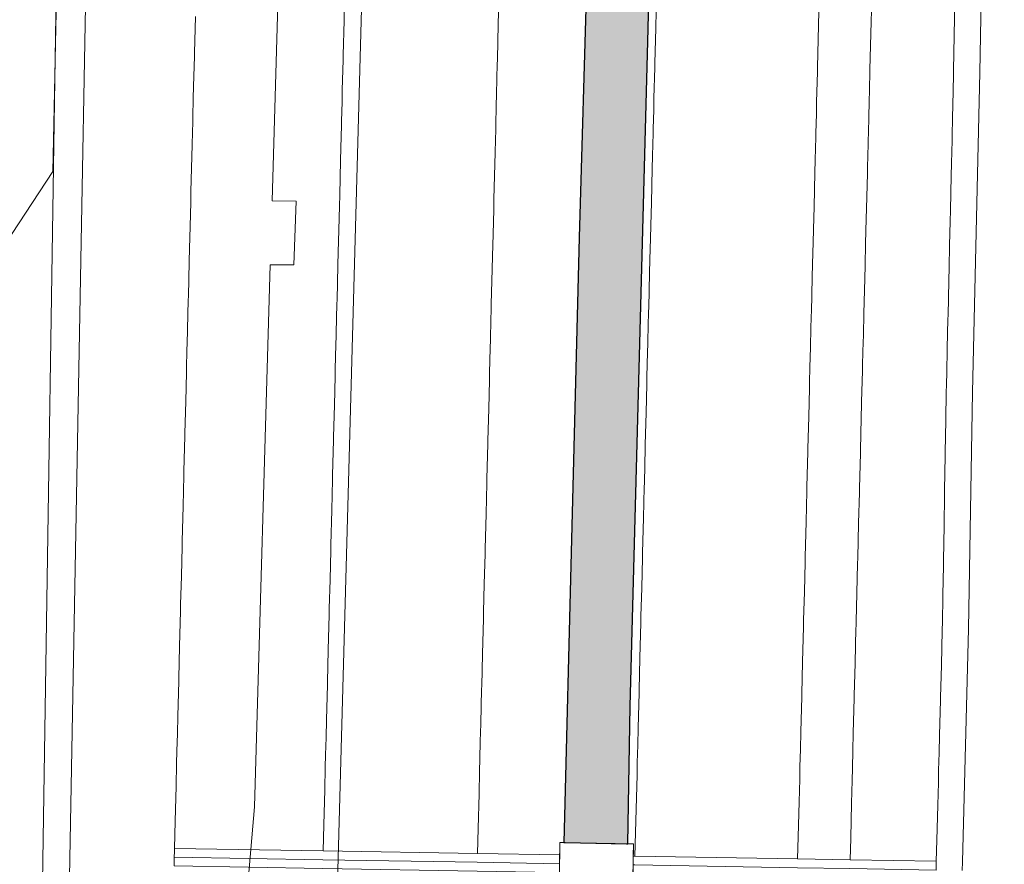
# Model space of a CAD drawing. Header units: metres. Extents: x 250001 to 257773, y 598992 to 609118.
# Tile 459 of 656: x 253811 to 253868, y 603712 to 603760. Entities that reach past the tile are written whole.
import ezdxf
from ezdxf.lldxf.tags import DXFTag

# ---------------------------------------------------------------- set-up
doc = ezdxf.new("R2010")
doc.units = ezdxf.units.M
for name, color, linetype, lineweight in [('B-WE-FV-GELEIDING_WILDROOSTER-GV', 252, 'Continuous', 18), ('B-WE-GR-GRAS-GV', 252, 'Continuous', 13), ('B-WE-GW-TALUD_KRUIN-G', 252, 'Continuous', 18), ('B-WE-IE-TERREINAFSCHEIDING_KUNSTMATIG_HEKWERK_RASTER-G', 252, 'IE-TERREINAFSCHEIDING-KUNSTMATIG', 18), ('B-WE-KG-GRENS_PERCEEL-G', 150, 'KG-PERCEEL', 18), ('B-WE-OG-WATER-GV', 252, 'Continuous', 18), ('B-WE-OG-WATER_SLOOT-GV', 252, 'Continuous', 18), ('B-WE-VH-VERHARDING_BETON-GV', 252, 'Continuous', 18), ('B-WE-VH-VERHARDING_GESLOTEN-GV', 252, 'Continuous', 18), ('B-WE-VH-VERHARDING_GRASBETONSTEEN-GV', 252, 'Continuous', 18), ('N-WE-VH-VERHARDING_ASFALT-A', 252, 'Continuous', 18), ('X-XX-AL-REFERENTIE-G', 7, 'Continuous', 18)]:
    doc.layers.add(name, color=color, linetype=linetype, lineweight=lineweight)
doc.layers.add('HULPLIJN', color=220, linetype='Continuous', plot=False)
doc.styles.get("Standard").update_dxf_attribs({"font": 'NLCS-ISO.ttf'})
doc.linetypes.add('IE-TERREINAFSCHEIDING-KUNSTMATIG', pattern='A,4,[82,NLCS.shx,S=0.75,R=90,X=0,Y=0],4,-2', length=10)
tags = doc.linetypes.add('KG-PERCEEL', pattern='A,5.5,-2,["P",Standard,S=1.8,R=0,X=-0.5,Y=-0.9],-2,5.5,-2,[5,NLCS.SHX,S=0.75,R=0,X=0,Y=0],-2', length=19).pattern_tags.tags
tags[6] = DXFTag(74, 10)

# ---------------------------------------------------------------- blocks, each defined once
blk = doc.blocks.new('BS2021-132-Xref-KAD-20210617')
at = {"layer": 'B-WE-KG-GRENS_PERCEEL-G', "flags": 128}
for points in [[(253823.066, 603694.22), (253824.846, 603714.819), (253825.742, 603745.812), (253827.078, 603745.812), (253827.218, 603749.437), (253825.846, 603749.462), (253827.756, 603815.568), (253827.88, 603817.7), (253828.81, 603854.54), (253829.44, 603887.65), (253830.8, 603925.15), (253830.92, 603939.77), (253836.27, 604122.77), (253836.41, 604125.016)], [(253753.404, 604104.425), (253748.43, 603845.03), (253745.06, 603833.22), (253755.3, 603830.53), (253753.95, 603822.22), (253807.638, 603861.302), (253807.142, 603826.279), (253805.42, 603825.9), (253805.48, 603807.61), (253814.45, 603805.9), (253813.32, 603751.15), (253809.01, 603744.61), (253809.48, 603688.858)], [(253829.319, 603700.791), (253838.25, 604026.06)]]:
    blk.add_lwpolyline(points, dxfattribs=at)
blk = doc.blocks.new('BS2021-132-Xref-BGT-GRIJS-20210617-aangepast')
at = {"layer": 'B-WE-FV-GELEIDING_WILDROOSTER-GV', "flags": 128}
blk.add_lwpolyline([(253842.297, 603712.783), (253842.255, 603710.283), (253846.455, 603710.211), (253846.497, 603712.711)], close=True, dxfattribs=at)
at = {"layer": 'B-WE-GR-GRAS-GV', "flags": 128}
for points in [[(253830.008, 603761.782), (253829.958, 603759.782), (253829.907, 603757.783), (253829.905, 603757.702), (253829.901, 603757.528), (253829.857, 603755.784), (253829.841, 603755.12), (253829.813, 603754.019), (253829.807, 603753.784), (253829.774, 603752.484), (253829.774, 603752.454), (253829.757, 603751.785), (253829.707, 603749.786), (253829.692, 603749.184), (253829.657, 603747.786), (253829.625, 603746.53), (253829.606, 603745.787), (253829.556, 603743.787), (253829.551, 603743.589), (253829.509, 603741.905), (253829.506, 603741.788), (253829.477, 603740.611), (253829.456, 603739.789), (253829.447, 603739.435), (253829.406, 603737.789), (253829.36, 603735.979), (253829.36, 603735.965), (253829.356, 603735.79), (253829.305, 603733.791), (253829.299, 603733.542), (253829.255, 603731.791), (253829.205, 603729.792), (253829.198, 603729.497), (253829.155, 603727.792), (253829.114, 603726.17), (253829.108, 603725.91), (253829.105, 603725.793), (253829.055, 603723.794), (253829.008, 603721.944), (253829.004, 603721.794), (253828.954, 603719.795), (253828.929, 603718.794), (253828.904, 603717.796), (253828.886, 603717.088), (253828.854, 603715.796), (253828.804, 603713.797), (253828.766, 603712.3), (253837.585, 603712.152), (253837.621, 603713.576), (253837.671, 603715.575), (253837.704, 603716.867), (253837.721, 603717.574), (253837.746, 603718.572), (253837.771, 603719.574), (253837.822, 603721.573), (253837.825, 603721.722), (253837.872, 603723.572), (253837.922, 603725.572), (253837.925, 603725.689), (253837.931, 603725.949), (253837.972, 603727.571), (253838.015, 603729.275), (253838.022, 603729.571), (253838.072, 603731.57), (253838.116, 603733.32), (253838.123, 603733.569), (253838.173, 603735.569), (253838.177, 603735.743), (253838.178, 603735.757), (253838.223, 603737.568), (253838.264, 603739.214), (253838.273, 603739.567), (253838.294, 603740.39), (253838.323, 603741.567), (253838.326, 603741.684), (253838.369, 603743.368), (253838.373, 603743.566), (253838.424, 603745.566), (253838.442, 603746.308), (253838.474, 603747.565), (253838.509, 603748.963), (253838.524, 603749.564), (253838.574, 603751.564), (253838.591, 603752.233), (253838.592, 603752.263), (253838.624, 603753.563), (253838.63, 603753.798), (253838.658, 603754.899), (253838.674, 603755.562), (253838.718, 603757.306), (253838.723, 603757.481), (253838.725, 603757.562), (253838.775, 603759.561), (253838.825, 603761.561)], [(253847.822, 603761.335), (253847.772, 603759.335), (253847.722, 603757.336), (253847.72, 603757.255), (253847.715, 603757.081), (253847.672, 603755.337), (253847.655, 603754.673), (253847.627, 603753.572), (253847.621, 603753.337), (253847.589, 603752.037), (253847.588, 603752.007), (253847.571, 603751.338), (253847.521, 603749.339), (253847.506, 603748.737), (253847.471, 603747.339), (253847.439, 603746.083), (253847.421, 603745.34), (253847.371, 603743.34), (253847.366, 603743.142), (253847.323, 603741.458), (253847.32, 603741.341), (253847.291, 603740.164), (253847.27, 603739.342), (253847.261, 603738.988), (253847.22, 603737.342), (253847.175, 603735.532), (253847.174, 603735.518), (253847.17, 603735.343), (253847.12, 603733.344), (253847.114, 603733.095), (253847.07, 603731.344), (253847.019, 603729.345), (253847.012, 603729.05), (253846.969, 603727.345), (253846.929, 603725.723), (253846.922, 603725.463), (253846.919, 603725.346), (253846.869, 603723.347), (253846.823, 603721.497), (253846.819, 603721.347), (253846.769, 603719.348), (253846.743, 603718.347), (253846.718, 603717.349), (253846.701, 603716.641), (253846.668, 603715.349), (253846.618, 603713.35), (253846.584, 603712), (253855.883, 603711.844), (253855.915, 603713.117), (253855.965, 603715.116), (253855.998, 603716.408), (253856.016, 603717.115), (253856.041, 603718.113), (253856.066, 603719.115), (253856.116, 603721.114), (253856.12, 603721.263), (253856.166, 603723.113), (253856.216, 603725.113), (253856.219, 603725.23), (253856.226, 603725.49), (253856.266, 603727.112), (253856.309, 603728.816), (253856.317, 603729.112), (253856.367, 603731.111), (253856.411, 603732.861), (253856.417, 603733.11), (253856.467, 603735.11), (253856.471, 603735.284), (253856.472, 603735.298), (253856.517, 603737.109), (253856.559, 603738.755), (253856.567, 603739.108), (253856.588, 603739.931), (253856.618, 603741.108), (253856.62, 603741.225), (253856.663, 603742.909), (253856.668, 603743.107), (253856.718, 603745.107), (253856.737, 603745.849), (253856.768, 603747.106), (253856.803, 603748.504), (253856.818, 603749.105), (253856.868, 603751.105), (253856.885, 603751.774), (253856.886, 603751.804), (253856.919, 603753.104), (253856.924, 603753.339), (253856.952, 603754.44), (253856.969, 603755.103), (253857.012, 603756.847), (253857.017, 603757.022), (253857.019, 603757.103), (253857.119, 603761.101)], [(253857.119, 603761.101), (253857.019, 603757.103), (253857.017, 603757.022), (253857.012, 603756.847), (253856.969, 603755.103), (253856.952, 603754.44), (253856.924, 603753.339), (253856.919, 603753.104), (253856.886, 603751.804), (253856.885, 603751.774), (253856.868, 603751.105), (253856.818, 603749.105), (253856.803, 603748.504), (253856.768, 603747.106), (253856.737, 603745.849), (253856.718, 603745.107), (253856.668, 603743.107), (253856.663, 603742.909), (253856.62, 603741.225), (253856.618, 603741.108), (253856.588, 603739.931), (253856.567, 603739.108), (253856.559, 603738.755), (253856.517, 603737.109), (253856.472, 603735.298), (253856.471, 603735.284), (253856.467, 603735.11), (253856.417, 603733.11), (253856.411, 603732.861), (253856.367, 603731.111), (253856.317, 603729.112), (253856.309, 603728.816), (253856.266, 603727.112), (253856.226, 603725.49), (253856.219, 603725.23), (253856.216, 603725.113), (253856.166, 603723.113), (253856.12, 603721.263), (253856.116, 603721.114), (253856.066, 603719.115), (253856.041, 603718.113), (253856.016, 603717.115), (253855.998, 603716.408), (253855.965, 603715.116), (253855.915, 603713.117), (253855.883, 603711.844), (253858.883, 603711.794), (253858.914, 603713.041), (253858.964, 603715.041), (253858.997, 603716.333), (253859.015, 603717.04), (253859.04, 603718.038), (253859.065, 603719.039), (253859.115, 603721.039), (253859.119, 603721.188), (253859.165, 603723.038), (253859.215, 603725.038), (253859.218, 603725.154), (253859.225, 603725.415), (253859.265, 603727.037), (253859.308, 603728.741), (253859.316, 603729.036), (253859.366, 603731.036), (253859.41, 603732.786), (253859.416, 603733.035), (253859.466, 603735.034), (253859.47, 603735.209), (253859.471, 603735.223), (253859.516, 603737.034), (253859.558, 603738.68), (253859.566, 603739.033), (253859.587, 603739.856), (253859.617, 603741.033), (253859.62, 603741.149), (253859.662, 603742.834), (253859.667, 603743.032), (253859.717, 603745.031), (253859.736, 603745.774), (253859.767, 603747.031), (253859.802, 603748.429), (253859.817, 603749.03), (253859.867, 603751.029), (253859.884, 603751.699), (253859.885, 603751.728), (253859.918, 603753.029), (253859.924, 603753.264), (253859.951, 603754.364), (253859.968, 603755.028), (253860.012, 603756.772), (253860.016, 603756.947), (253860.068, 603759.027), (253860.118, 603761.026)], [(253860.118, 603761.026), (253860.068, 603759.027), (253860.016, 603756.947), (253860.012, 603756.772), (253859.968, 603755.028), (253859.951, 603754.364), (253859.924, 603753.264), (253859.918, 603753.029), (253859.885, 603751.728), (253859.884, 603751.699), (253859.867, 603751.029), (253859.817, 603749.03), (253859.802, 603748.429), (253859.767, 603747.031), (253859.736, 603745.774), (253859.717, 603745.031), (253859.667, 603743.032), (253859.662, 603742.834), (253859.62, 603741.149), (253859.617, 603741.033), (253859.587, 603739.856), (253859.566, 603739.033), (253859.558, 603738.68), (253859.516, 603737.034), (253859.471, 603735.223), (253859.47, 603735.209), (253859.466, 603735.034), (253859.416, 603733.035), (253859.41, 603732.786), (253859.366, 603731.036), (253859.316, 603729.036), (253859.308, 603728.741), (253859.265, 603727.037), (253859.225, 603725.415), (253859.218, 603725.154), (253859.215, 603725.038), (253859.165, 603723.038), (253859.119, 603721.188), (253859.115, 603721.039), (253859.065, 603719.039), (253859.04, 603718.038), (253859.015, 603717.04), (253858.997, 603716.333), (253858.964, 603715.041), (253858.914, 603713.041), (253858.883, 603711.794), (253863.808, 603711.711), (253863.839, 603712.918), (253863.89, 603714.917), (253863.924, 603716.209), (253863.942, 603716.916), (253863.968, 603717.914), (253863.994, 603718.916), (253864.045, 603720.915), (253864.049, 603721.064), (253864.097, 603722.914), (253864.148, 603724.914), (253864.151, 603725.031), (253864.156, 603725.291), (253864.183, 603726.914), (253864.212, 603728.618), (253864.217, 603728.913), (253864.25, 603730.913), (253864.28, 603732.664), (253864.284, 603732.913), (253864.318, 603734.913), (253864.321, 603735.087), (253864.321, 603735.101), (253864.351, 603736.912), (253864.379, 603738.559), (253864.387, 603738.912), (253864.406, 603739.735), (253864.432, 603740.912), (253864.435, 603741.028), (253864.473, 603742.713), (253864.478, 603742.911), (253864.523, 603744.911), (253864.54, 603745.654), (253864.569, 603746.91), (253864.6, 603748.308), (253864.614, 603748.91), (253864.659, 603750.909), (253864.675, 603751.579), (253864.675, 603751.608), (253864.705, 603752.909), (253864.71, 603753.144), (253864.735, 603754.244), (253864.75, 603754.908), (253864.79, 603756.652), (253864.794, 603756.827), (253864.795, 603756.908), (253864.831, 603758.907), (253864.866, 603760.907)], [(253847.771, 603778.612), (253847.341, 603759.306), (253846.821, 603739.885), (253846.301, 603720.569), (253846.174, 603712.716), (253846.497, 603712.711), (253846.485, 603712.002), (253846.584, 603712), (253846.618, 603713.35), (253846.668, 603715.349), (253846.701, 603716.641), (253846.718, 603717.349), (253846.743, 603718.347), (253846.769, 603719.348), (253846.819, 603721.347), (253846.823, 603721.497), (253846.869, 603723.347), (253846.919, 603725.346), (253846.922, 603725.463), (253846.929, 603725.723), (253846.969, 603727.345), (253847.012, 603729.05), (253847.019, 603729.345), (253847.07, 603731.344), (253847.114, 603733.095), (253847.12, 603733.344), (253847.17, 603735.343), (253847.174, 603735.518), (253847.175, 603735.532), (253847.22, 603737.342), (253847.261, 603738.988), (253847.27, 603739.342), (253847.291, 603740.164), (253847.32, 603741.341), (253847.323, 603741.458), (253847.366, 603743.142), (253847.371, 603743.34), (253847.421, 603745.34), (253847.439, 603746.083), (253847.471, 603747.339), (253847.506, 603748.737), (253847.521, 603749.339), (253847.571, 603751.338), (253847.588, 603752.007), (253847.589, 603752.037), (253847.621, 603753.337), (253847.627, 603753.572), (253847.655, 603754.673), (253847.672, 603755.337), (253847.715, 603757.081), (253847.72, 603757.255), (253847.722, 603757.336), (253847.772, 603759.335), (253847.822, 603761.335)], [(253838.825, 603761.561), (253838.775, 603759.561), (253838.725, 603757.562), (253838.723, 603757.481), (253838.718, 603757.306), (253838.674, 603755.562), (253838.658, 603754.899), (253838.63, 603753.798), (253838.624, 603753.563), (253838.592, 603752.263), (253838.591, 603752.233), (253838.574, 603751.564), (253838.524, 603749.564), (253838.509, 603748.963), (253838.474, 603747.565), (253838.442, 603746.308), (253838.424, 603745.566), (253838.373, 603743.566), (253838.369, 603743.368), (253838.326, 603741.684), (253838.323, 603741.567), (253838.294, 603740.39), (253838.273, 603739.567), (253838.264, 603739.214), (253838.223, 603737.568), (253838.178, 603735.757), (253838.177, 603735.743), (253838.173, 603735.569), (253838.123, 603733.569), (253838.116, 603733.32), (253838.072, 603731.57), (253838.022, 603729.571), (253838.015, 603729.275), (253837.972, 603727.571), (253837.931, 603725.949), (253837.925, 603725.689), (253837.922, 603725.572), (253837.872, 603723.572), (253837.825, 603721.722), (253837.822, 603721.573), (253837.771, 603719.574), (253837.746, 603718.572), (253837.721, 603717.574), (253837.704, 603716.867), (253837.671, 603715.575), (253837.621, 603713.576), (253837.585, 603712.152), (253842.285, 603712.073), (253842.297, 603712.783), (253842.525, 603712.779), (253842.958, 603730.132), (253843.401, 603747.361), (253843.826, 603762.435)], [(253821.46, 603759.996), (253821.408, 603757.916), (253821.404, 603757.741), (253821.36, 603755.997), (253821.343, 603755.333), (253821.316, 603754.232), (253821.31, 603753.997), (253821.277, 603752.697), (253821.276, 603752.668), (253821.26, 603751.998), (253821.209, 603749.999), (253821.194, 603749.397), (253821.159, 603747.999), (253821.128, 603746.743), (253821.109, 603746), (253821.059, 603744.001), (253821.054, 603743.802), (253821.012, 603742.118), (253821.009, 603742.001), (253820.979, 603740.825), (253820.959, 603740.002), (253820.95, 603739.648), (253820.908, 603738.003), (253820.863, 603736.192), (253820.863, 603736.178), (253820.858, 603736.003), (253820.808, 603734.004), (253820.802, 603733.755), (253820.758, 603732.004), (253820.708, 603730.005), (253820.7, 603729.71), (253820.658, 603728.006), (253820.617, 603726.384), (253820.61, 603726.123), (253820.607, 603726.006), (253820.557, 603724.007), (253820.511, 603722.157), (253820.507, 603722.008), (253820.457, 603720.008), (253820.432, 603719.007), (253820.407, 603718.009), (253820.389, 603717.302), (253820.357, 603716.009), (253820.306, 603714.01), (253820.267, 603712.443), (253828.766, 603712.3), (253828.804, 603713.797), (253828.854, 603715.796), (253828.886, 603717.088), (253828.904, 603717.796), (253828.929, 603718.794), (253828.954, 603719.795), (253829.004, 603721.794), (253829.008, 603721.944), (253829.055, 603723.794), (253829.105, 603725.793), (253829.108, 603725.91), (253829.114, 603726.17), (253829.155, 603727.792), (253829.198, 603729.497), (253829.205, 603729.792), (253829.255, 603731.791), (253829.299, 603733.542), (253829.305, 603733.791), (253829.356, 603735.79), (253829.36, 603735.965), (253829.36, 603735.979), (253829.406, 603737.789), (253829.447, 603739.435), (253829.456, 603739.789), (253829.477, 603740.611), (253829.506, 603741.788), (253829.509, 603741.905), (253829.551, 603743.589), (253829.556, 603743.787), (253829.606, 603745.787), (253829.625, 603746.53), (253829.657, 603747.786), (253829.692, 603749.184), (253829.707, 603749.786), (253829.757, 603751.785), (253829.774, 603752.454), (253829.774, 603752.484), (253829.807, 603753.784), (253829.813, 603754.019), (253829.841, 603755.12), (253829.857, 603755.784), (253829.901, 603757.528), (253829.905, 603757.702), (253829.907, 603757.783), (253829.958, 603759.782), (253830.008, 603761.782)]]:
    blk.add_lwpolyline(points, dxfattribs=at)
at = {"layer": 'B-WE-GW-TALUD_KRUIN-G', "flags": 128}
for points in [[(253855.883, 603711.844), (253855.915, 603713.117), (253855.965, 603715.116), (253855.998, 603716.408), (253856.016, 603717.115), (253856.041, 603718.113), (253856.066, 603719.115), (253856.116, 603721.114), (253856.12, 603721.263), (253856.166, 603723.113), (253856.216, 603725.113), (253856.219, 603725.23), (253856.226, 603725.49), (253856.266, 603727.112), (253856.309, 603728.816), (253856.317, 603729.112), (253856.367, 603731.111), (253856.411, 603732.861), (253856.417, 603733.11), (253856.467, 603735.11), (253856.471, 603735.284), (253856.472, 603735.298), (253856.517, 603737.109), (253856.559, 603738.755), (253856.567, 603739.108), (253856.588, 603739.931), (253856.618, 603741.108), (253856.62, 603741.225), (253856.663, 603742.909), (253856.668, 603743.107), (253856.718, 603745.107), (253856.737, 603745.849), (253856.768, 603747.106), (253856.803, 603748.504), (253856.818, 603749.105), (253856.868, 603751.105), (253856.885, 603751.774), (253856.886, 603751.804), (253856.919, 603753.104), (253856.924, 603753.339), (253856.952, 603754.44), (253856.969, 603755.103), (253857.012, 603756.847), (253857.017, 603757.022), (253857.019, 603757.103), (253857.119, 603761.101)], [(253860.118, 603761.026), (253860.068, 603759.027), (253860.016, 603756.947), (253860.012, 603756.772), (253859.968, 603755.028), (253859.951, 603754.364), (253859.924, 603753.264), (253859.918, 603753.029), (253859.885, 603751.728), (253859.884, 603751.699), (253859.867, 603751.029), (253859.817, 603749.03), (253859.802, 603748.429), (253859.767, 603747.031), (253859.736, 603745.774), (253859.717, 603745.031), (253859.667, 603743.032), (253859.662, 603742.834), (253859.62, 603741.149), (253859.617, 603741.033), (253859.587, 603739.856), (253859.566, 603739.033), (253859.558, 603738.68), (253859.516, 603737.034), (253859.471, 603735.223), (253859.47, 603735.209), (253859.466, 603735.034), (253859.416, 603733.035), (253859.41, 603732.786), (253859.366, 603731.036), (253859.316, 603729.036), (253859.308, 603728.741), (253859.265, 603727.037), (253859.225, 603725.415), (253859.218, 603725.154), (253859.215, 603725.038), (253859.165, 603723.038), (253859.119, 603721.188), (253859.115, 603721.039), (253859.065, 603719.039), (253859.04, 603718.038), (253859.015, 603717.04), (253858.997, 603716.333), (253858.964, 603715.041), (253858.914, 603713.041), (253858.883, 603711.794)]]:
    blk.add_lwpolyline(points, dxfattribs=at)
at = {"layer": 'B-WE-IE-TERREINAFSCHEIDING_KUNSTMATIG_HEKWERK_RASTER-G', "flags": 128}
blk.add_lwpolyline([(253820.255, 603711.943), (253828.754, 603711.8), (253837.573, 603711.652), (253842.277, 603711.573)], dxfattribs=at)
at = {"layer": 'B-WE-OG-WATER-GV', "flags": 128}
for points in [[(253813.823, 603686.964), (253815.474, 603776.151)], [(253813.731, 603776.195), (253812.562, 603700.606)]]:
    blk.add_lwpolyline(points, dxfattribs=at)
at = {"layer": 'B-WE-OG-WATER_SLOOT-GV', "flags": 128}
for points in [[(253820.242, 603711.443), (253820.255, 603711.943), (253820.256, 603712.011), (253820.261, 603712.218), (253820.267, 603712.443), (253820.306, 603714.01), (253820.357, 603716.009), (253820.389, 603717.302), (253820.407, 603718.009), (253820.432, 603719.007), (253820.457, 603720.008), (253820.507, 603722.008), (253820.511, 603722.157), (253820.557, 603724.007), (253820.607, 603726.006), (253820.61, 603726.123), (253820.617, 603726.384), (253820.658, 603728.006), (253820.7, 603729.71), (253820.708, 603730.005), (253820.758, 603732.004), (253820.802, 603733.755), (253820.808, 603734.004), (253820.858, 603736.003), (253820.863, 603736.178), (253820.863, 603736.192), (253820.908, 603738.003), (253820.95, 603739.648), (253820.959, 603740.002), (253820.979, 603740.825), (253821.009, 603742.001), (253821.012, 603742.118), (253821.054, 603743.802), (253821.059, 603744.001), (253821.109, 603746), (253821.128, 603746.743), (253821.159, 603747.999), (253821.194, 603749.397), (253821.209, 603749.999), (253821.26, 603751.998), (253821.276, 603752.668), (253821.277, 603752.697), (253821.31, 603753.997), (253821.316, 603754.232), (253821.343, 603755.333), (253821.36, 603755.997), (253821.404, 603757.741), (253821.408, 603757.916), (253821.46, 603759.996)], [(253812.562, 603700.606), (253813.731, 603776.195)], [(253815.474, 603776.151), (253813.823, 603686.964)]]:
    blk.add_lwpolyline(points, dxfattribs=at)
at = {"layer": 'B-WE-VH-VERHARDING_BETON-GV', "flags": 128}
blk.add_lwpolyline([(253846.485, 603712.002), (253846.497, 603712.711), (253846.174, 603712.716), (253846.102, 603712.717), (253842.602, 603712.777), (253842.525, 603712.779), (253842.297, 603712.783), (253842.285, 603712.073), (253842.277, 603711.573), (253842.268, 603711.073), (253842.255, 603710.283), (253842.54, 603710.278), (253846.039, 603710.218), (253846.455, 603710.211), (253846.456, 603710.302), (253846.468, 603711.002), (253846.477, 603711.502)], close=True, dxfattribs=at)
at = {"layer": 'B-WE-VH-VERHARDING_GESLOTEN-GV', "flags": 128}
for points in [[(253845.183, 603813.701), (253844.913, 603802.88), (253844.767, 603798.492), (253844.739, 603797.409), (253844.697, 603795.634), (253844.671, 603794.467), (253844.604, 603792.024), (253844.24, 603779.596), (253843.826, 603762.435), (253843.401, 603747.361), (253842.958, 603730.132), (253842.525, 603712.779), (253842.602, 603712.777), (253846.102, 603712.717), (253846.174, 603712.716), (253846.301, 603720.569), (253846.821, 603739.885), (253847.341, 603759.306), (253847.771, 603778.612), (253848.139, 603793.403), (253848.187, 603794.421), (253848.249, 603798.39), (253848.36, 603802.513), (253848.636, 603813.742)], [(253864.866, 603760.907), (253864.831, 603758.907), (253864.795, 603756.908), (253864.794, 603756.827), (253864.79, 603756.652), (253864.75, 603754.908), (253864.735, 603754.244), (253864.71, 603753.144), (253864.705, 603752.909), (253864.675, 603751.608), (253864.675, 603751.579), (253864.659, 603750.909), (253864.614, 603748.91), (253864.6, 603748.308), (253864.569, 603746.91), (253864.54, 603745.654), (253864.523, 603744.911), (253864.478, 603742.911), (253864.473, 603742.713), (253864.435, 603741.028), (253864.432, 603740.912), (253864.406, 603739.735), (253864.387, 603738.912), (253864.379, 603738.559), (253864.351, 603736.912), (253864.321, 603735.101), (253864.321, 603735.087), (253864.318, 603734.913), (253864.284, 603732.913), (253864.28, 603732.664), (253864.25, 603730.913), (253864.217, 603728.913), (253864.212, 603728.618), (253864.183, 603726.914), (253864.156, 603725.291), (253864.151, 603725.031), (253864.148, 603724.914), (253864.097, 603722.914), (253864.049, 603721.064), (253864.045, 603720.915), (253863.994, 603718.916), (253863.968, 603717.914), (253863.942, 603716.916), (253863.924, 603716.209), (253863.89, 603714.917), (253863.839, 603712.918), (253863.808, 603711.711), (253863.795, 603711.211)], [(253865.29, 603711.186), (253865.307, 603711.672), (253865.651, 603724.999), (253865.879, 603738.529), (253866.294, 603756.797), (253866.591, 603773.604), (253867.325, 603792.553), (253867.694, 603812.081)], [(253867.694, 603812.081), (253867.325, 603792.553), (253866.591, 603773.604), (253866.294, 603756.797), (253865.879, 603738.529), (253865.651, 603724.999), (253865.307, 603711.672), (253865.29, 603711.186)]]:
    blk.add_lwpolyline(points, dxfattribs=at)
at = {"layer": 'B-WE-VH-VERHARDING_GRASBETONSTEEN-GV', "flags": 128}
for points in [[(253837.585, 603712.152), (253828.766, 603712.3), (253820.267, 603712.443), (253820.261, 603712.218), (253820.256, 603712.011), (253820.255, 603711.943), (253828.754, 603711.8), (253837.573, 603711.652), (253842.277, 603711.573), (253842.285, 603712.073)], [(253837.573, 603711.652), (253828.754, 603711.8), (253820.255, 603711.943), (253820.242, 603711.443), (253828.741, 603711.3), (253837.56, 603711.152), (253841.957, 603711.078), (253842.268, 603711.073), (253842.277, 603711.573)], [(253863.808, 603711.711), (253858.883, 603711.794), (253855.883, 603711.844), (253846.584, 603712), (253846.485, 603712.002), (253846.477, 603711.502), (253846.572, 603711.5), (253855.871, 603711.344), (253858.87, 603711.294), (253863.795, 603711.211)]]:
    blk.add_lwpolyline(points, close=True, dxfattribs=at)
blk = doc.blocks.new('BS2021-132-Xref-toegangsweg gearceerd-aangepast')
at = {"layer": 'N-WE-VH-VERHARDING_ASFALT-A'}
h = blk.add_hatch(color=256, dxfattribs=at)
h.dxf.hatch_style = 1
h.paths.add_polyline_path([(253847.727, 603776.659), (253844.174, 603776.869), (253843.826, 603762.435), (253843.401, 603747.361), (253842.958, 603730.132), (253842.525, 603712.779), (253842.602, 603712.777), (253846.102, 603712.717), (253846.174, 603712.716), (253846.301, 603720.569), (253846.821, 603739.885), (253847.341, 603759.306)])
at = {"layer": 'B-WE-VH-VERHARDING_GESLOTEN-GV', "flags": 128}
blk.add_lwpolyline([(253847.727, 603776.659), (253844.174, 603776.869), (253843.826, 603762.435), (253843.401, 603747.361), (253842.958, 603730.132), (253842.525, 603712.779), (253842.602, 603712.777), (253846.102, 603712.717), (253846.174, 603712.716), (253846.301, 603720.569), (253846.821, 603739.885), (253847.341, 603759.306)], close=True, dxfattribs=at)

msp = doc.modelspace()

# ---------------------------------------------------------------- linework, layer by layer
at = {"layer": 'HULPLIJN', "flags": 128}
msp.add_lwpolyline([(253845.183, 603813.701), (253844.913, 603802.88), (253844.767, 603798.492), (253844.739, 603797.409), (253844.697, 603795.634), (253844.671, 603794.467), (253844.604, 603792.024), (253844.24, 603779.596), (253843.826, 603762.435), (253843.401, 603747.361), (253842.958, 603730.132), (253842.525, 603712.779), (253842.602, 603712.777), (253846.102, 603712.717), (253846.174, 603712.716), (253846.301, 603720.569), (253846.821, 603739.885), (253847.341, 603759.306), (253847.771, 603778.612), (253848.139, 603793.403), (253848.187, 603794.421), (253848.249, 603798.39), (253848.36, 603802.513), (253848.636, 603813.742)], dxfattribs=at)

# ---------------------------------------------------------------- block references
at = {"layer": 'X-XX-AL-REFERENTIE-G'}
for name in ['BS2021-132-Xref-BGT-GRIJS-20210617-aangepast', 'BS2021-132-Xref-KAD-20210617', 'BS2021-132-Xref-toegangsweg gearceerd-aangepast']:
    msp.add_blockref(name, (0, 0), dxfattribs=at)

doc.saveas('drawing.dxf')
